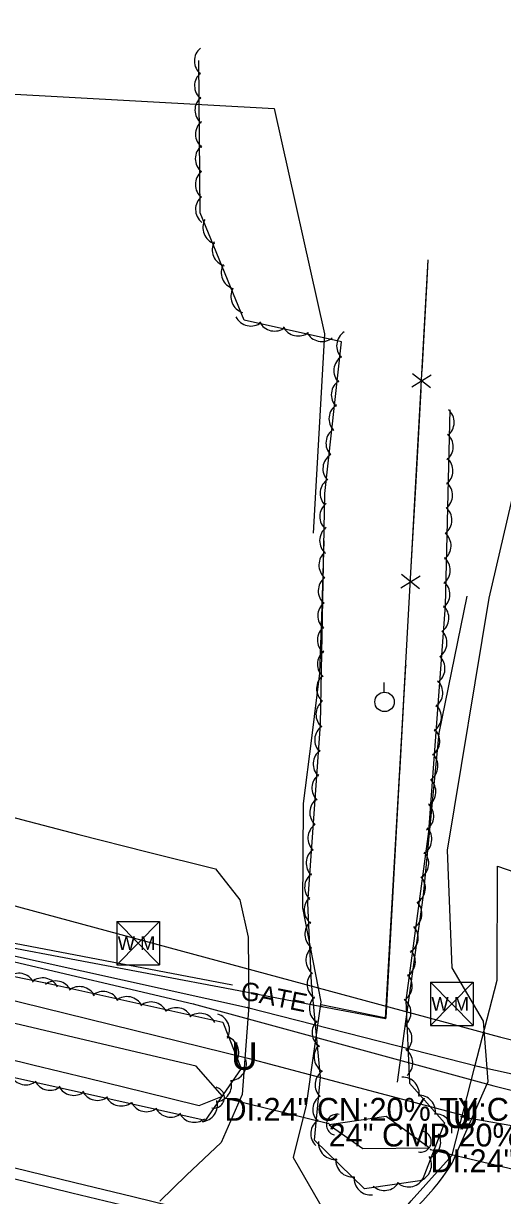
# Model space of a CAD drawing. Extents: x 1441650 to 1491889, y 345904 to 358319.
# Drawn here: x 1446267.1 to 1446371.8, y 354447.7 to 354703.9 of the extents above; entities that cross this region are included whole.
import ezdxf

# ---------------------------------------------------------------- set-up
doc = ezdxf.new("R2010")
doc.units = 0
for name, color, linetype in [('Default', 7, 'Continuous'), ('S_CROSS_DRAIN', 7, 'Continuous'), ('S_CROSS_DRAIN_ANNOT', 7, 'Continuous'), ('S_DITCHLINE', 7, 'Continuous'), ('S_DRG_PT_SYM', 7, 'Continuous'), ('S_EDGE_PAVEMENT', 7, 'Continuous'), ('S_FENCE', 7, 'Continuous'), ('S_GAS_UTILITIES', 7, 'Continuous'), ('S_GATE_ANNOT', 7, 'Continuous'), ('S_GRAVEL_ROAD', 7, 'Continuous'), ('S_MSC_PT_SYM', 7, 'Continuous'), ('S_PARKING', 7, 'Continuous'), ('S_SANITARY_SEWER', 7, 'Continuous'), ('S_SHOULDER', 7, 'Continuous'), ('S_STREAM', 7, 'Continuous'), ('S_TREE', 7, 'Continuous'), ('S_UNDERGROUND_CABLE', 7, 'Continuous'), ('S_UTILITY_POLE', 7, 'Continuous'), ('S_UTL_PT_SYM', 7, 'Continuous'), ('S_WATER_UTILITIES', 7, 'Continuous')]:
    doc.layers.add(name, color=color, linetype=linetype)

msp = doc.modelspace()

# ---------------------------------------------------------------- linework, layer by layer
at = {"layer": 'S_CROSS_DRAIN'}
for p, q in [((1446311.02, 354469), (1446333.81, 354463.38)), ((1446356.08, 354457.75), (1446379.23, 354452.21))]:
    msp.add_line(p, q, dxfattribs=at)
for centre, start, end in [((1446308.71, 354469.07), 258.0748, 78.404), ((1446335.61, 354463.14), 77.2351, 257.5643), ((1446353.95, 354459.45), 258.0748, 78.404)]:
    msp.add_arc(centre, 2.3, start, end, dxfattribs=at)
at = {"layer": 'S_DITCHLINE'}
for points in [[(1446213.71, 354492.21), (1446220.07, 354488.48), (1446238.5, 354483.86), (1446256.93, 354479.24), (1446269.08, 354476.26), (1446281.22, 354473.29), (1446293.37, 354470.31), (1446305.51, 354467.33), (1446310.57, 354469.35), (1446304.8, 354475.95), (1446281.84, 354481.34), (1446258.89, 354486.72), (1446239.95, 354490.04), (1446221.01, 354493.36)], [(1446333.92, 354463.13), (1446341.3, 354457.93), (1446355.8, 354458.11), (1446346.35, 354464.97)]]:
    msp.add_lwpolyline(points, close=True, dxfattribs=at)
at = {"layer": 'S_DRG_PT_SYM'}
for points in [[(1446311.02, 354469), (1446311.02, 354469.05), (1446311.02, 354469), (1446310.97, 354469), (1446311.02, 354469), (1446311.02, 354468.95), (1446311.02, 354469), (1446311.07, 354469)], [(1446333.81, 354463.38), (1446333.81, 354463.43), (1446333.81, 354463.38), (1446333.76, 354463.38), (1446333.81, 354463.38), (1446333.81, 354463.33), (1446333.81, 354463.38), (1446333.86, 354463.38)], [(1446356.08, 354457.75), (1446356.08, 354457.8), (1446356.08, 354457.75), (1446356.03, 354457.75), (1446356.08, 354457.75), (1446356.08, 354457.7), (1446356.08, 354457.75), (1446356.13, 354457.75)]]:
    msp.add_lwpolyline(points, dxfattribs=at)
at = {"layer": 'S_EDGE_PAVEMENT'}
msp.add_lwpolyline([(1446100.6, 354492.95), (1446115.83, 354488.87), (1446129.43, 354485.36), (1446143.03, 354481.84), (1446156.63, 354478.33), (1446170.23, 354474.82), (1446183.7, 354471.46), (1446197.18, 354468.1), (1446210.65, 354464.75), (1446224.13, 354461.39), (1446237.51, 354458.11), (1446250.9, 354454.83), (1446264.29, 354451.56), (1446277.67, 354448.28), (1446290.43, 354445.21), (1446303.19, 354442.14), (1446315.95, 354439.07), (1446328.71, 354436.01), (1446342.39, 354432.71), (1446356.06, 354429.42), (1446369.74, 354426.12), (1446383.41, 354422.83)], dxfattribs=at)
at = {"layer": 'S_FENCE'}
for p, q in [((1446352.01, 354624.49), (1446356.26, 354627.13)), ((1446356.1, 354624.26), (1446352.17, 354627.35)), ((1446349.57, 354580.56), (1446353.82, 354583.19)), ((1446353.66, 354580.33), (1446349.73, 354583.42)), ((1446346.26, 354486.38), (1446350.67, 354563.56)), ((1446261.6, 354502.42), (1446312.65, 354492.75)), ((1446312.65, 354492.75), (1446332.28, 354488.99)), ((1446332.28, 354488.99), (1446346.26, 354486.38))]:
    msp.add_line(p, q, dxfattribs=at)
for points in [[(1446332.19, 354489.43), (1446346.4, 354486.52), (1446355.6, 354652.29)], [(1446355.35, 354647.78), (1446355.6, 354652.29)], [(1446354.24, 354627.81), (1446355.35, 354647.78)], [(1446352.91, 354603.84), (1446354.02, 354623.81)], [(1446351.8, 354583.87), (1446352.91, 354603.84)], [(1446349.37, 354539.94), (1446350.48, 354559.91)], [(1446217.7, 354511.87), (1446312.77, 354493.75)]]:
    msp.add_lwpolyline(points, dxfattribs=at)
at = {"layer": 'S_GAS_UTILITIES'}
for p, q in [((1446214.11, 354511.35), (1446316.03, 354488.78)), ((1446316.03, 354488.78), (1446366.68, 354475.9)), ((1446366.68, 354475.9), (1446472.74, 354452.2))]:
    msp.add_line(p, q, dxfattribs=at)
at = {"layer": 'S_GRAVEL_ROAD'}
for points in [[(1446332.76, 354590.81), (1446332.29, 354576.35), (1446331.83, 354561.9), (1446330.02, 354547.63), (1446328.21, 354533.35), (1446328.06, 354510.53), (1446332.09, 354490.03), (1446328.89, 354467.43), (1446326.01, 354455.95), (1446331.81, 354445.97), (1446336.67, 354436.62)], [(1446219.44, 354465.63), (1446211.75, 354477.92), (1446208.95, 354493.33), (1446212.84, 354510.24), (1446216.73, 354527.15), (1446222.94, 354537.57), (1446229.05, 354539.84), (1446241.57, 354536.53), (1446254.1, 354533.22), (1446266.63, 354529.9), (1446279.15, 354526.59), (1446294.09, 354522.83), (1446309.03, 354519.06), (1446314.38, 354512.3), (1446316.24, 354504.14), (1446316.34, 354489.22), (1446314.86, 354469.72), (1446310.3, 354459.29), (1446302.71, 354452.13), (1446296.88, 354446.44)], [(1446342.97, 354435.82), (1446351.84, 354446.48), (1446360.8, 354456.46), (1446365.72, 354475.6), (1446370.63, 354494.75), (1446370.75, 354519.66), (1446392.79, 354512.03), (1446392.01, 354489.89), (1446409.7, 354487.56), (1446427.39, 354485.23), (1446427.39, 354485.2), (1446433.7, 354497.29), (1446440.01, 354509.39), (1446440.01, 354509.37)]]:
    msp.add_lwpolyline(points, dxfattribs=at)
at = {"layer": 'S_MSC_PT_SYM'}
for points in [[(1446350.67, 354563.56), (1446350.67, 354563.61), (1446350.67, 354563.56), (1446350.62, 354563.56), (1446350.67, 354563.56), (1446350.67, 354563.51), (1446350.67, 354563.56), (1446350.72, 354563.56)], [(1446312.65, 354492.75), (1446312.65, 354492.8), (1446312.65, 354492.75), (1446312.6, 354492.75), (1446312.65, 354492.75), (1446312.65, 354492.7), (1446312.65, 354492.75), (1446312.7, 354492.75)], [(1446332.28, 354488.99), (1446332.28, 354489.04), (1446332.28, 354488.99), (1446332.23, 354488.99), (1446332.28, 354488.99), (1446332.28, 354488.94), (1446332.28, 354488.99), (1446332.33, 354488.99)], [(1446346.26, 354486.38), (1446346.26, 354486.43), (1446346.26, 354486.38), (1446346.21, 354486.38), (1446346.26, 354486.38), (1446346.26, 354486.33), (1446346.26, 354486.38), (1446346.31, 354486.38)]]:
    msp.add_lwpolyline(points, dxfattribs=at)
at = {"layer": 'S_PARKING'}
for points in [[(1446069.86, 354703.94), (1446129.29, 354696.01), (1446321.86, 354685.35), (1446332.89, 354636.08), (1446330.41, 354592.46)], [(1446360.82, 354454.74), (1446368.69, 354472.6), (1446367.64, 354485.77), (1446360.84, 354497.44), (1446359.76, 354523.15), (1446368.94, 354578.26), (1446374.42, 354602.09), (1446385.83, 354632.89)]]:
    msp.add_lwpolyline(points, dxfattribs=at)
msp.add_ellipse((1446314.73, 354483.27), major_axis=(50.96, 19.7), ratio=0.987577, start_param=4.841857, end_param=5.354015, dxfattribs=at)
at = {"layer": 'S_SANITARY_SEWER'}
for p, q in [((1445798.06, 354636.92), (1446371.19, 354482.39)), ((1446371.19, 354482.39), (1446566.21, 354432.11))]:
    msp.add_line(p, q, dxfattribs=at)
at = {"layer": 'S_SHOULDER'}
msp.add_lwpolyline([(1446101.06, 354495.29), (1446115.87, 354491.39), (1446129.65, 354487.75), (1446143.42, 354484.11), (1446157.2, 354480.46), (1446170.98, 354476.82), (1446184.4, 354473.54), (1446197.82, 354470.25), (1446211.24, 354466.97), (1446224.66, 354463.68), (1446238.08, 354460.39), (1446251.49, 354457.11), (1446264.9, 354453.82), (1446278.31, 354450.54), (1446291.02, 354447.42), (1446303.74, 354444.31), (1446316.45, 354441.2), (1446329.16, 354438.09), (1446342.91, 354434.82), (1446356.67, 354431.56), (1446370.42, 354428.29), (1446384.17, 354425.03)], dxfattribs=at)
at = {"layer": 'S_STREAM'}
msp.add_lwpolyline([(1446348.86, 354472.44), (1446350.38, 354483.61), (1446354.54, 354513.34), (1446357.96, 354548.79), (1446364.07, 354578.68)], dxfattribs=at)
at = {"layer": 'S_TREE'}
for points in [[(1446360.34, 354619.47), (1446359.28, 354576.68), (1446355.64, 354527.23), (1446350.67, 354490.27), (1446351.49, 354472.2), (1446359.15, 354463.56), (1446354.24, 354450.92), (1446341.61, 354449.13), (1446330.73, 354459.75), (1446332, 354473.51), (1446330.06, 354494.16), (1446329.28, 354511.6), (1446332, 354550.76), (1446332.94, 354601.19), (1446336.65, 354634.35), (1446315.34, 354639.06), (1446305.73, 354662.55), (1446305.45, 354695.86)], [(1446271.95, 354494.15), (1446310.69, 354485.55), (1446314.71, 354475.47), (1446306.83, 354464.06), (1446221.34, 354483.14), (1446209.64, 354493.46), (1446214.84, 354501.27), (1446231.43, 354502.43), (1446271.92, 354494.15)]]:
    msp.add_lwpolyline(points, dxfattribs=at)
for centre, major_axis, ratio, start_param, end_param in [((1446308.08, 354695.74), (0.07, -3.64), 0.999826, 3.813599, 5.5868), ((1446308.12, 354690.3), (0.07, -3.64), 0.999826, 3.813599, 5.5868), ((1446308.2, 354685), (0.07, -3.64), 0.999826, 3.813599, 5.5868), ((1446308.32, 354679.71), (0.07, -3.64), 0.999826, 3.813599, 5.5868), ((1446308.29, 354674.38), (0.07, -3.64), 0.999826, 3.813599, 5.5868), ((1446308.3, 354668.73), (0.07, -3.64), 0.999826, 3.813599, 5.5868), ((1446308.34, 354663.29), (0.07, -3.64), 0.999826, 3.813599, 5.5868), ((1446309.92, 354659.31), (1.38, -3.37), 0.999858, 3.825789, 5.598989), ((1446311.99, 354654.45), (1.38, -3.37), 0.999858, 3.825789, 5.598989), ((1446313.94, 354649.49), (1.38, -3.37), 0.999858, 3.825789, 5.598989), ((1446316.05, 354644.25), (1.38, -3.37), 0.999858, 3.825789, 5.598989), ((1446316.79, 354641.43), (0.57, 3.6), 0.998868, 2.194199, 3.967399), ((1446321.97, 354640.32), (0.57, 3.6), 0.998868, 2.194199, 3.967399), ((1446327.14, 354639.25), (0.57, 3.6), 0.998868, 2.194199, 3.967399), ((1446332.32, 354638.03), (0.57, 3.6), 0.998868, 2.194199, 3.967399), ((1446339.19, 354633.44), (-0.41, -3.62), 0.999826, 3.825789, 5.598989), ((1446338.58, 354628.03), (-0.41, -3.62), 0.999826, 3.825789, 5.598989), ((1446338.03, 354622.76), (-0.41, -3.62), 0.999826, 3.825789, 5.598989), ((1446337.51, 354617.5), (-0.41, -3.62), 0.999826, 3.825789, 5.598989), ((1446357.61, 354616.72), (-0.12, 3.64), 0.999825, 3.769033, 5.542234), ((1446336.85, 354612.2), (-0.41, -3.62), 0.999826, 3.825789, 5.598989), ((1446357.41, 354611.39), (-0.12, 3.64), 0.999825, 3.769033, 5.542234), ((1446336.19, 354606.6), (-0.41, -3.62), 0.999826, 3.825789, 5.598989), ((1446357.35, 354606.11), (-0.12, 3.64), 0.999825, 3.769033, 5.542234), ((1446335.58, 354601.19), (-0.41, -3.62), 0.999826, 3.825789, 5.598989), ((1446357.25, 354600.8), (-0.12, 3.64), 0.999825, 3.769033, 5.542234), ((1446335.5, 354596.13), (0.08, -3.64), 0.999825, 3.785614, 5.558814), ((1446357.11, 354595.36), (-0.12, 3.64), 0.999825, 3.769033, 5.542234), ((1446335.48, 354590.85), (0.08, -3.64), 0.999825, 3.785614, 5.558814), ((1446356.94, 354589.72), (-0.12, 3.64), 0.999825, 3.769033, 5.542234), ((1446335.31, 354585.52), (0.08, -3.64), 0.999825, 3.785614, 5.558814), ((1446356.74, 354584.39), (-0.12, 3.64), 0.999825, 3.769033, 5.542234), ((1446335.17, 354579.87), (0.08, -3.64), 0.999825, 3.785614, 5.558814), ((1446356.68, 354579.1), (-0.12, 3.64), 0.999825, 3.769033, 5.542234), ((1446335.06, 354574.43), (0.08, -3.64), 0.999825, 3.785614, 5.558814), ((1446356.45, 354573.94), (-0.63, 3.59), 0.999814, 3.577764, 5.350965), ((1446335, 354569.13), (0.08, -3.64), 0.999825, 3.785614, 5.558814), ((1446356.04, 354568.51), (-0.63, 3.59), 0.999814, 3.577764, 5.350965), ((1446334.98, 354563.84), (0.08, -3.64), 0.999825, 3.785614, 5.558814), ((1446355.6, 354562.88), (-0.63, 3.59), 0.999814, 3.577764, 5.350965), ((1446334.8, 354558.51), (0.08, -3.64), 0.999825, 3.785614, 5.558814), ((1446355.13, 354557.57), (-0.63, 3.59), 0.999814, 3.577764, 5.350965), ((1446334.67, 354552.87), (0.08, -3.64), 0.999825, 3.785614, 5.558814), ((1446354.82, 354552.29), (-0.63, 3.59), 0.999814, 3.577764, 5.350965), ((1446334.39, 354547.3), (-0.25, -3.63), 0.999825, 3.825789, 5.598989), ((1446354.46, 354547), (-0.63, 3.59), 0.999814, 3.577764, 5.350965), ((1446334.06, 354542.01), (-0.25, -3.63), 0.999825, 3.825789, 5.598989), ((1446354.06, 354541.57), (-0.63, 3.59), 0.999814, 3.577764, 5.350965), ((1446333.77, 354536.73), (-0.25, -3.63), 0.999825, 3.825789, 5.598989), ((1446353.61, 354535.95), (-0.63, 3.59), 0.999814, 3.577764, 5.350965), ((1446333.32, 354531.42), (-0.25, -3.63), 0.999825, 3.825789, 5.598989), ((1446353.15, 354530.63), (-0.63, 3.59), 0.999814, 3.577764, 5.350965), ((1446332.9, 354525.79), (-0.25, -3.63), 0.999825, 3.825789, 5.598989), ((1446352.72, 354525.53), (0.87, 3.54), 0.999824, 3.934272, 5.707473), ((1446332.52, 354520.36), (-0.25, -3.63), 0.999825, 3.825789, 5.598989), ((1446352.05, 354520.27), (0.87, 3.54), 0.999824, 3.934272, 5.707473), ((1446332.19, 354515.06), (-0.25, -3.63), 0.999825, 3.825789, 5.598989), ((1446351.32, 354514.88), (0.87, 3.54), 0.999824, 3.934272, 5.707473), ((1446332.09, 354510.1), (0.16, -3.64), 0.999827, 3.825789, 5.598989), ((1446350.54, 354509.28), (0.87, 3.54), 0.999824, 3.934272, 5.707473), ((1446332.25, 354504.77), (0.16, -3.64), 0.999827, 3.825789, 5.598989), ((1446349.75, 354504.01), (0.87, 3.54), 0.999824, 3.934272, 5.707473), ((1446332.47, 354499.12), (0.16, -3.64), 0.999827, 3.825789, 5.598989), ((1446349.12, 354498.76), (0.87, 3.54), 0.999824, 3.934272, 5.707473), ((1446266.06, 354492.63), (-3.62, 0.38), 0.999954, 3.729896, 5.503097), ((1446332.73, 354493.82), (2.77, -2.37), 0.999669, 3.05635, 4.82955), ((1446348.45, 354493.5), (0.87, 3.54), 0.999824, 3.934272, 5.707473), ((1446271.27, 354491.61), (-3.62, 0.38), 0.999954, 3.729896, 5.503097), ((1446274.13, 354490.94), (-3.04, 2), 0.999948, 4.188664, 5.961864), ((1446279.32, 354489.71), (-3.04, 2), 0.999948, 4.188664, 5.961864), ((1446284.49, 354488.64), (-3.04, 2), 0.999948, 4.188664, 5.961864), ((1446289.68, 354487.52), (-3.04, 2), 0.999948, 4.188664, 5.961864), ((1446333.26, 354488.54), (2.77, -2.37), 0.999669, 3.05635, 4.82955), ((1446294.99, 354486.34), (-3.04, 2), 0.999948, 4.188664, 5.961864), ((1446300.49, 354485.09), (-3.04, 2), 0.999948, 4.188664, 5.961864), ((1446348.16, 354487.62), (-0.17, 3.64), 0.999827, 3.825789, 5.598989), ((1446305.68, 354483.86), (-3.04, 2), 0.999948, 4.188664, 5.961864), ((1446308.5, 354483.86), (-1.35, 3.38), 0.99998, 3.825789, 5.598989), ((1446333.83, 354483.29), (2.77, -2.37), 0.999669, 3.05635, 4.82955), ((1446348.38, 354481.98), (-0.17, 3.64), 0.999827, 3.825789, 5.598989), ((1446310.5, 354478.94), (-1.35, 3.38), 0.99998, 3.825789, 5.598989), ((1446334.25, 354477.97), (2.77, -2.37), 0.999669, 3.05635, 4.82955), ((1446348.55, 354476.64), (-0.17, 3.64), 0.999827, 3.825789, 5.598989), ((1446312.18, 354476.42), (3.43, -1.22), 0.999954, 5.132278, 6.905479), ((1446267.58, 354475.51), (3.56, -0.79), 0.999954, 3.825789, 5.598989), ((1446334.48, 354471.86), (-2.89, -2.21), 0.99962, 4.65174, 6.42494), ((1446349.97, 354469.9), (-1.24, 3.43), 0.999899, 4.20408, 5.97728), ((1446272.89, 354474.32), (3.56, -0.79), 0.999954, 3.825789, 5.598989), ((1446278.07, 354473.2), (3.56, -0.79), 0.999954, 3.825789, 5.598989), ((1446283.24, 354472.12), (3.56, -0.79), 0.999954, 3.825789, 5.598989), ((1446308.94, 354471.8), (3.43, -1.22), 0.999954, 5.132279, 6.905479), ((1446288.43, 354470.89), (3.56, -0.79), 0.999954, 3.825789, 5.598989), ((1446293.94, 354469.63), (3.56, -0.79), 0.999954, 3.825789, 5.598989), ((1446305.85, 354467.45), (3.43, -1.22), 0.999954, 5.132279, 6.905479), ((1446333.98, 354466.45), (-2.89, -2.21), 0.99962, 4.65174, 6.42494), ((1446353.51, 354465.96), (-1.24, 3.43), 0.999899, 4.20408, 5.977281), ((1446299.25, 354468.44), (3.56, -0.79), 0.999954, 3.825789, 5.598989), ((1446304.43, 354467.32), (3.56, -0.79), 0.999954, 3.825789, 5.598989), ((1446357.12, 354461.89), (-1.24, 3.43), 0.999899, 4.20408, 5.977281), ((1446333.53, 354461.16), (-2.89, -2.21), 0.99962, 4.65174, 6.42494), ((1446354.66, 354459.35), (1.32, 3.4), 0.999841, 3.825789, 5.598989), ((1446335.23, 354459.18), (1.69, -3.23), 0.999918, 4.141491, 5.914692), ((1446338.99, 354455.4), (1.69, -3.23), 0.999918, 4.141491, 5.914692), ((1446352.66, 354454.4), (1.32, 3.4), 0.999841, 3.825789, 5.598989), ((1446343.01, 354451.43), (1.69, -3.23), 0.999918, 4.141491, 5.914692), ((1446346.03, 354452.41), (3.48, 1.07), 0.999993, 3.669895, 5.443095), ((1446351.28, 354453.19), (3.48, 1.07), 0.999993, 3.669894, 5.443095)]:
    msp.add_ellipse(centre, major_axis=major_axis, ratio=ratio, start_param=start_param, end_param=end_param, dxfattribs=at)
at = {"layer": 'S_UNDERGROUND_CABLE'}
for p, q in [((1446209.45, 354503.96), (1446316.12, 354477.68)), ((1446316.12, 354477.68), (1446364.52, 354464.88)), ((1446364.52, 354464.88), (1446362.62, 354464.95)), ((1446362.62, 354464.95), (1446411.43, 354456.41))]:
    msp.add_line(p, q, dxfattribs=at)
at = {"layer": 'S_UTILITY_POLE'}
msp.add_line((1446345.91, 354557.73), (1446345.91, 354559.84), dxfattribs=at)
msp.add_circle((1446346.03, 354555.59), 2.13, dxfattribs=at)
at = {"layer": 'S_UTL_PT_SYM'}
for points in [[(1446304.2, 354489.6), (1446304.2, 354489.65), (1446304.2, 354489.6), (1446304.15, 354489.6), (1446304.2, 354489.6), (1446304.2, 354489.55), (1446304.2, 354489.6), (1446304.25, 354489.6)], [(1446316.03, 354488.78), (1446316.03, 354488.83), (1446316.03, 354488.78), (1446315.98, 354488.78), (1446316.03, 354488.78), (1446316.03, 354488.73), (1446316.03, 354488.78), (1446316.08, 354488.78)], [(1446371.19, 354482.39), (1446371.19, 354482.44), (1446371.19, 354482.39), (1446371.14, 354482.39), (1446371.19, 354482.39), (1446371.19, 354482.34), (1446371.19, 354482.39), (1446371.24, 354482.39)], [(1446366.68, 354475.9), (1446366.68, 354475.95), (1446366.68, 354475.9), (1446366.63, 354475.9), (1446366.68, 354475.9), (1446366.68, 354475.85), (1446366.68, 354475.9), (1446366.73, 354475.9)], [(1446369.96, 354471.61), (1446369.96, 354471.66), (1446369.96, 354471.61), (1446369.91, 354471.61), (1446369.96, 354471.61), (1446369.96, 354471.56), (1446369.96, 354471.61), (1446370.01, 354471.61)]]:
    msp.add_lwpolyline(points, dxfattribs=at)
at = {"layer": 'S_WATER_UTILITIES'}
for p, q in [((1446210.57, 354511.48), (1446304.2, 354489.6)), ((1446287.46, 354507.6), (1446296.8, 354507.6)), ((1446287.46, 354507.6), (1446287.46, 354498.11)), ((1446287.46, 354507.6), (1446296.8, 354498.11)), ((1446296.8, 354507.6), (1446287.46, 354498.11)), ((1446296.8, 354507.6), (1446296.8, 354498.11)), ((1446287.46, 354498.11), (1446296.8, 354498.11)), ((1446356.06, 354494.31), (1446365.4, 354494.31)), ((1446356.06, 354494.31), (1446356.06, 354484.81)), ((1446356.06, 354494.31), (1446365.4, 354484.81)), ((1446365.4, 354494.31), (1446356.06, 354484.81)), ((1446365.4, 354494.31), (1446365.4, 354484.81)), ((1446304.2, 354489.6), (1446369.96, 354471.61)), ((1446356.06, 354484.81), (1446365.4, 354484.81)), ((1446369.96, 354471.61), (1446563.89, 354424.77))]:
    msp.add_line(p, q, dxfattribs=at)

# ---------------------------------------------------------------- texts
at = {"layer": 'Default'}
for p in [(1446312.49, 354475.14), (1446358.99, 354462.4), (1446360.89, 354462.34)]:
    msp.add_text('U', height=6, rotation=360, dxfattribs=at).set_placement(p)
at = {"layer": 'S_CROSS_DRAIN_ANNOT'}
for s, p in [('DI:24" CN:20% TY:CMP', (1446311.02, 354464)), ('24" CMP 20% FILL', (1446333.81, 354458.38)), ('DI:24" CN:20% TY:CPP', (1446356.08, 354452.75))]:
    msp.add_text(s, height=5, dxfattribs=at).set_placement(p)
at = {"layer": 'S_GATE_ANNOT'}
msp.add_text('GATE', height=4, rotation=348.4503, dxfattribs=at).set_placement((1446314.33, 354490.64))
at = {"layer": 'S_WATER_UTILITIES'}
for p in [(1446287.67, 354501.37), (1446356.27, 354488.07)]:
    msp.add_text('W M', height=3, rotation=360, dxfattribs=at).set_placement(p)

doc.saveas('drawing.dxf')
